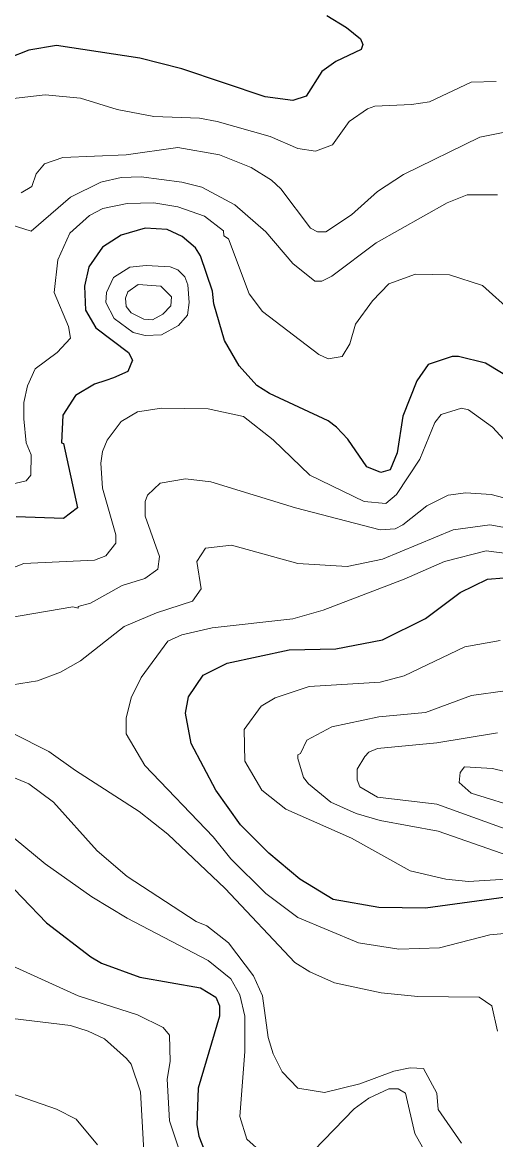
# Model space of a CAD drawing. Extents: x 423 to 448.8, y 7456.3 to 7484.
# Drawn here: x 433.527 to 434.106, y 7475.791 to 7477.16 of the extents above; entities that cross this region are included whole.
import ezdxf

# ---------------------------------------------------------------- set-up
doc = ezdxf.new("R2010")
doc.units = 0
doc.header["$LTSCALE"] = 0.032
doc.layers.add('1', color=7, linetype='Continuous', lineweight=25)
doc.layers.add('2', color=7, linetype='Continuous', lineweight=13)

msp = doc.modelspace()

# ---------------------------------------------------------------- linework, layer by layer
at = {"layer": '1'}
for points in [[(433.8996, 7477.1686), (433.9236, 7477.1539), (433.9406, 7477.14), (433.9437, 7477.133), (433.9414, 7477.1268), (433.9105, 7477.1121), (433.8934, 7477.0998), (433.8741, 7477.0696), (433.8579, 7477.0642), (433.8239, 7477.0688), (433.7218, 7477.1029), (433.6707, 7477.116), (433.5686, 7477.1315), (433.5346, 7477.1261), (433.5098, 7477.116)], [(434.1309, 7476.72), (434.0938, 7476.7424), (434.0605, 7476.7509), (434.0528, 7476.7509), (434.0234, 7476.7408), (434.0095, 7476.7208), (433.9924, 7476.6775), (433.9855, 7476.6326), (433.977, 7476.6117), (433.9654, 7476.6086), (433.9483, 7476.6155), (433.9252, 7476.6496), (433.9112, 7476.6643), (433.9012, 7476.672), (433.8292, 7476.7053), (433.8138, 7476.7153), (433.7921, 7476.7393), (433.7743, 7476.7703), (433.7612, 7476.8151), (433.7596, 7476.8306), (433.7449, 7476.8739), (433.7387, 7476.884), (433.7225, 7476.8979), (433.7039, 7476.9064), (433.6769, 7476.9079), (433.6475, 7476.8994), (433.625, 7476.8847), (433.608, 7476.8607), (433.6026, 7476.8368), (433.6042, 7476.8074), (433.6165, 7476.7857), (433.6567, 7476.7556), (433.6614, 7476.7463), (433.6559, 7476.7323), (433.6382, 7476.7246), (433.6289, 7476.7215), (433.615, 7476.7169), (433.5918, 7476.703), (433.5763, 7476.679), (433.5748, 7476.6449), (433.5771, 7476.6442), (433.5941, 7476.5653), (433.5771, 7476.5522), (433.5191, 7476.5544)], [(434.1549, 7476.0935), (434.0203, 7476.0749), (433.9631, 7476.0757), (433.9074, 7476.0857), (433.8664, 7476.1105), (433.8285, 7476.1422), (433.7937, 7476.177), (433.7635, 7476.2196), (433.7333, 7476.2768), (433.7264, 7476.3139), (433.7302, 7476.334), (433.748, 7476.3603), (433.7774, 7476.375), (433.8532, 7476.3913), (433.9105, 7476.3928), (433.9677, 7476.4036), (434.0203, 7476.4299), (434.0628, 7476.4617), (434.0961, 7476.4779), (434.1162, 7476.4794)], [(433.4665, 7476.1499), (433.5562, 7476.0571), (433.6104, 7476.0153), (433.6235, 7476.0076), (433.6707, 7475.9906), (433.745, 7475.9774), (433.7635, 7475.9658), (433.7682, 7475.9551), (433.7682, 7475.9427), (433.7419, 7475.8545), (433.7403, 7475.8096), (433.7426, 7475.7957), (433.7604, 7475.7509)]]:
    msp.add_lwpolyline(points, dxfattribs=at)
at = {"layer": '2'}
for points in [[(433.5121, 7477.0665), (433.5547, 7477.0711), (433.598, 7477.0673), (433.6429, 7477.0534), (433.6877, 7477.0448), (433.7434, 7477.0425), (433.7651, 7477.0386), (433.83, 7477.0201), (433.8641, 7477.0054), (433.8857, 7477.0023), (433.9066, 7477.01), (433.9267, 7477.0387), (433.9491, 7477.0541), (433.9584, 7477.0572), (434.0033, 7477.0595), (434.025, 7477.0626), (434.076, 7477.0866), (434.1069, 7477.0874)], [(434.1255, 7477.0271), (434.0868, 7477.0193), (433.9932, 7476.9737), (433.9615, 7476.9528), (433.9298, 7476.9242), (433.8981, 7476.9033), (433.888, 7476.9033), (433.8795, 7476.9079), (433.8432, 7476.9559), (433.8316, 7476.9667), (433.8068, 7476.9822), (433.7682, 7476.9977), (433.7171, 7477.0069), (433.6537, 7476.9977), (433.615, 7476.9961), (433.5763, 7476.9946), (433.5539, 7476.9868), (433.5438, 7476.9745), (433.5384, 7476.959), (433.5253, 7476.9512)], [(434.1085, 7476.9489), (434.0714, 7476.9489), (434.0466, 7476.9389), (433.96, 7476.8901), (433.9058, 7476.8491), (433.8935, 7476.843), (433.8849, 7476.843), (433.8579, 7476.8646), (433.8246, 7476.9033), (433.7867, 7476.9366), (433.7465, 7476.9582), (433.7218, 7476.9644), (433.6723, 7476.9706), (433.6475, 7476.9698), (433.6228, 7476.9644), (433.5856, 7476.9458), (433.5377, 7476.9041), (433.5129, 7476.9118)], [(433.8896, 7476.7533), (433.8207, 7476.8059), (433.8045, 7476.8275), (433.779, 7476.8948), (433.7735, 7476.8987), (433.7728, 7476.9048), (433.7496, 7476.9226), (433.7171, 7476.9342), (433.6877, 7476.9389), (433.6552, 7476.9381), (433.6251, 7476.9319), (433.6088, 7476.9234), (433.5848, 7476.9018), (433.5702, 7476.8693), (433.5655, 7476.8291), (433.5833, 7476.7873), (433.5856, 7476.7733), (433.5694, 7476.7556), (433.5423, 7476.7354), (433.533, 7476.7146), (433.5284, 7476.6945), (433.5284, 7476.6744), (433.5315, 7476.6449), (433.5377, 7476.6303), (433.5369, 7476.6055), (433.5315, 7476.5985), (433.4665, 7476.5831)], [(434.1263, 7476.8051), (434.0899, 7476.8375), (434.0497, 7476.8507), (434.0079, 7476.8515), (433.9754, 7476.8398), (433.9553, 7476.819), (433.9344, 7476.7904), (433.9275, 7476.7664), (433.9182, 7476.7509), (433.9012, 7476.7478), (433.8896, 7476.7533)], [(434.1704, 7476.59), (434.1023, 7476.6643), (434.0729, 7476.6852), (434.0644, 7476.6875), (434.0396, 7476.6798), (434.0319, 7476.6697), (434.0133, 7476.6249), (433.9847, 7476.5816), (433.9716, 7476.5707), (433.9453, 7476.573), (433.8787, 7476.6055), (433.8339, 7476.6488), (433.7976, 7476.6774), (433.7542, 7476.6867), (433.697, 7476.6875), (433.6676, 7476.6829), (433.6475, 7476.6712)], [(433.6475, 7476.6712), (433.6305, 7476.6481), (433.625, 7476.6342), (433.6227, 7476.6202), (433.625, 7476.5893), (433.6413, 7476.5321), (433.6413, 7476.522), (433.6289, 7476.5065), (433.615, 7476.5011), (433.5284, 7476.4972), (433.4572, 7476.4694)], [(434.1301, 7476.5738), (434.1008, 7476.5815), (434.0698, 7476.5839), (434.0482, 7476.5807), (434.0219, 7476.5676), (433.9924, 7476.5444), (433.9832, 7476.5398), (433.9646, 7476.5382), (433.861, 7476.5653), (433.7573, 7476.597), (433.7264, 7476.6009), (433.6955, 7476.5954), (433.68, 7476.5808), (433.6769, 7476.573), (433.6769, 7476.5552), (433.6947, 7476.5058), (433.6924, 7476.4902), (433.6768, 7476.4787), (433.6491, 7476.4701), (433.6103, 7476.4485), (433.5949, 7476.4446), (433.5949, 7476.4423), (433.5887, 7476.4439), (433.5098, 7476.4307)], [(433.5145, 7476.3487), (433.5454, 7476.3534), (433.5733, 7476.3642), (433.598, 7476.3781), (433.6513, 7476.4199), (433.6908, 7476.4369), (433.7349, 7476.4508), (433.7457, 7476.4663), (433.7403, 7476.4995), (433.7511, 7476.5158), (433.7828, 7476.5197), (433.8641, 7476.4972), (433.9244, 7476.4933), (433.9677, 7476.5026), (434.0543, 7476.5382), (434.0992, 7476.5444), (434.1425, 7476.5367)], [(434.1425, 7476.5065), (434.0946, 7476.5127), (434.0435, 7476.4995), (433.994, 7476.4779), (433.895, 7476.44), (433.8579, 7476.4292), (433.7589, 7476.4183), (433.7218, 7476.4098), (433.7047, 7476.4021), (433.6722, 7476.3573), (433.6599, 7476.3325), (433.6537, 7476.3078), (433.6537, 7476.2884), (433.6768, 7476.2497), (433.7604, 7476.1623), (433.782, 7476.1352), (433.8246, 7476.0927), (433.8641, 7476.0633), (433.9383, 7476.0324), (433.9878, 7476.0246), (434.0373, 7476.0262), (434.0992, 7476.0424), (434.117, 7476.044)], [(434.1456, 7476.112), (434.0729, 7476.1074), (434.0451, 7476.1105), (434.0017, 7476.1206), (433.9298, 7476.1608), (433.8494, 7476.1963), (433.82, 7476.2195), (433.7991, 7476.2551), (433.7983, 7476.2938), (433.8192, 7476.3224), (433.8362, 7476.3325), (433.878, 7476.3464), (433.9646, 7476.3518), (433.994, 7476.3595), (434.0683, 7476.3951), (434.1116, 7476.4029)], [(434.1224, 7476.1391), (434.0358, 7476.1693), (433.9646, 7476.1824), (433.9352, 7476.1909), (433.9043, 7476.2049), (433.8772, 7476.2273), (433.871, 7476.235), (433.8641, 7476.2582), (433.8641, 7476.2628), (433.8672, 7476.2644), (433.8749, 7476.2807), (433.9058, 7476.2969), (433.9631, 7476.3093), (434.0203, 7476.3147), (434.0767, 7476.3356), (434.1178, 7476.341)], [(434.1084, 7475.9241), (434.1015, 7475.9551), (434.086, 7475.9659), (434.011, 7475.9666), (433.9662, 7475.9713), (433.9089, 7475.9836), (433.8787, 7475.9968), (433.8602, 7476.0084), (433.7751, 7476.0989), (433.7047, 7476.1654), (433.6699, 7476.1932), (433.5918, 7476.2435), (433.5593, 7476.2667), (433.5145, 7476.2892)], [(434.1085, 7476.2899), (434.0342, 7476.2776), (433.9615, 7476.2706), (433.9507, 7476.266), (433.9461, 7476.2606), (433.9368, 7476.2451), (433.9368, 7476.232), (433.9399, 7476.2234), (433.9615, 7476.211), (434.0342, 7476.2025), (434.1518, 7476.16)], [(433.4727, 7476.2528), (433.5346, 7476.2273), (433.5647, 7476.2048), (433.6181, 7476.1453), (433.6552, 7476.1136), (433.7395, 7476.0587), (433.7527, 7476.0532), (433.779, 7476.0324), (433.8099, 7475.9922)], [(433.4665, 7476.2018), (433.5547, 7476.1291), (433.6119, 7476.0888), (433.6552, 7476.0625), (433.7542, 7476.0107), (433.7821, 7475.9883), (433.7929, 7475.9689), (433.7991, 7475.9427), (433.7991, 7475.8994), (433.7929, 7475.8197), (433.8014, 7475.7918), (433.8207, 7475.7748)], [(433.4913, 7476.0146), (433.5949, 7475.9674), (433.6676, 7475.9442), (433.6993, 7475.9287), (433.707, 7475.9195), (433.7078, 7475.887), (433.7039, 7475.8653), (433.707, 7475.8143), (433.7426, 7475.7067)], [(433.8099, 7475.9922), (433.8207, 7475.9674), (433.8277, 7475.9164), (433.8339, 7475.8963), (433.8447, 7475.8746), (433.864, 7475.8545), (433.8966, 7475.8491), (433.9399, 7475.8599), (433.9816, 7475.8754), (434.0017, 7475.8792), (434.018, 7475.8785), (434.0342, 7475.8483), (434.0357, 7475.8282), (434.0644, 7475.7872)], [(432.7209, 7475.7833), (432.7518, 7475.7965), (432.7735, 7475.815), (432.8384, 7475.9025), (432.8562, 7475.9357), (432.8725, 7475.9542), (432.8849, 7475.955), (432.9452, 7475.9117), (433.0102, 7475.8808), (433.1649, 7475.8614), (433.2283, 7475.8761), (433.2631, 7475.9032), (433.3165, 7475.952), (433.3273, 7475.9566), (433.3404, 7475.9535), (433.3791, 7475.9171), (433.4123, 7475.8939), (433.4433, 7475.8769), (433.4944, 7475.8545), (433.5686, 7475.8289), (433.5926, 7475.8166), (433.6189, 7475.7849)], [(433.5145, 7475.9396), (433.5856, 7475.931), (433.6073, 7475.9241)], [(433.6073, 7475.9241), (433.6274, 7475.9148), (433.6544, 7475.8908), (433.6599, 7475.8838), (433.6714, 7475.8499), (433.6753, 7475.7772)], [(433.8834, 7475.7779), (433.9329, 7475.829), (433.9507, 7475.8421), (433.9755, 7475.8537), (433.987, 7475.8537), (433.9956, 7475.8483), (434.0072, 7475.7988), (434.035, 7475.7493)]]:
    msp.add_lwpolyline(points, dxfattribs=at)
for points in [[(433.6289, 7476.8167), (433.6297, 7476.8291), (433.6382, 7476.8476), (433.6583, 7476.86), (433.6784, 7476.8623), (433.7078, 7476.8607), (433.7171, 7476.8569), (433.7256, 7476.8484), (433.7294, 7476.8383), (433.731, 7476.8167), (433.7287, 7476.8012), (433.7179, 7476.7888), (433.697, 7476.7772), (433.6769, 7476.7764), (433.6622, 7476.7803), (433.639, 7476.7973)], [(433.6985, 7476.8027), (433.7086, 7476.8128), (433.7094, 7476.8236), (433.6962, 7476.8368), (433.6684, 7476.8391), (433.656, 7476.8298), (433.6529, 7476.8221), (433.6537, 7476.812), (433.6598, 7476.8043), (433.6753, 7476.7965), (433.6862, 7476.7958)], [(434.1394, 7476.1963), (434.1796, 7476.1901), (434.2028, 7476.194), (434.209, 7476.2033), (434.2028, 7476.2149), (434.1642, 7476.2311), (434.1023, 7476.2459), (434.0682, 7476.2482), (434.0628, 7476.2412), (434.0613, 7476.2289), (434.076, 7476.2157)]]:
    msp.add_lwpolyline(points, close=True, dxfattribs=at)

doc.saveas('drawing.dxf')
